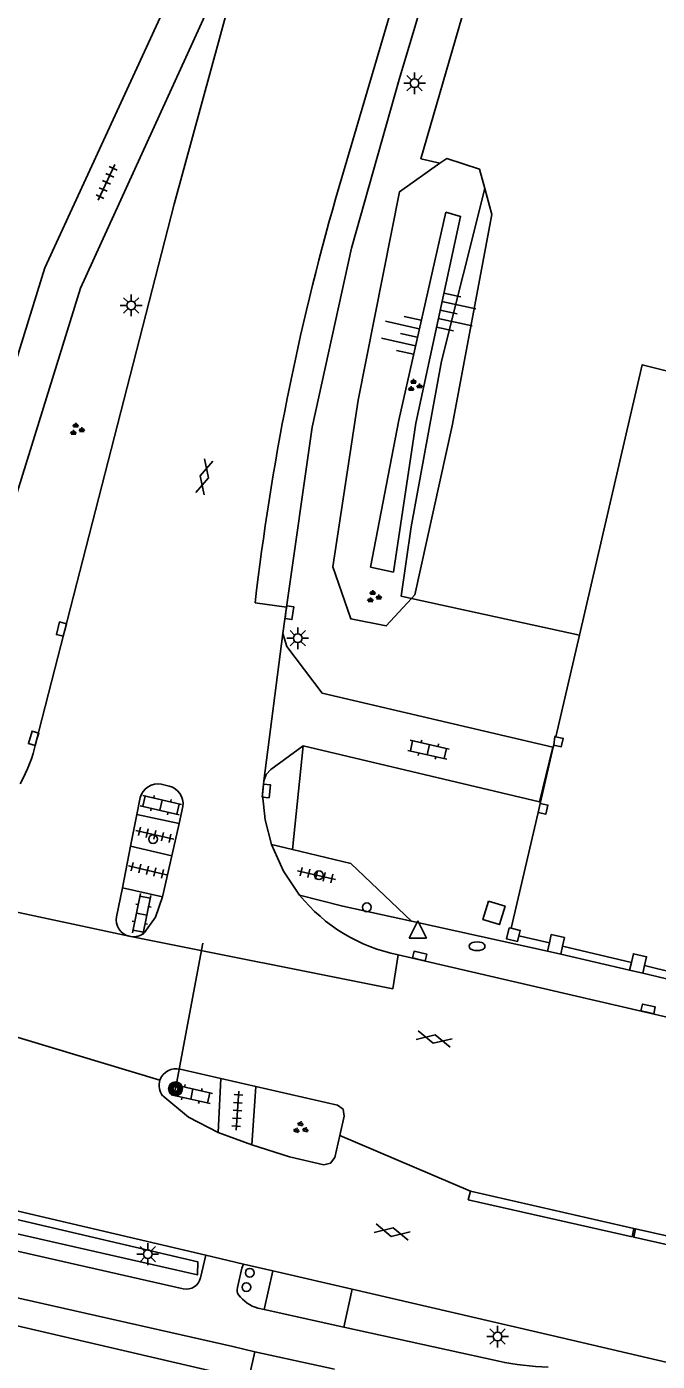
# Model space of a CAD drawing. Extents: x 128999 to 131010, y 395498 to 399007.
# Drawn here: x 130725.6 to 130761.9, y 396690 to 396766.8 of the extents above; entities that cross this region are included whole.
import ezdxf

# ---------------------------------------------------------------- set-up
doc = ezdxf.new("R2010")
doc.units = 0
for name, color, linetype in [('gg-afsc-hekwerk', 7, 'Continuous'), ('gg-afsc-muur', 7, 'Continuous'), ('gg-bbg-lage trafo', 7, 'Continuous'), ('gg-knt-BGT kruinlijn', 7, 'Continuous'), ('gg-knt-bovenkant onderkant talud', 7, 'Continuous'), ('gg-knt-verharding', 7, 'Continuous'), ('gg-knt-verharding nz', 7, 'Continuous'), ('gt-grn-groengrens', 7, 'Continuous'), ('gt-grn-weggrens', 7, 'Continuous'), ('gt-knt-lijn portaal', 7, 'Continuous'), ('gt-symb-brandkraan', 7, 'Continuous'), ('gt-symb-drukknoppaal', 7, 'Continuous'), ('gt-symb-gesloten verharding', 7, 'Continuous'), ('gt-symb-groenvak', 7, 'Continuous'), ('gt-symb-klinker verharding', 7, 'Continuous'), ('gt-symb-kolk', 7, 'Continuous'), ('gt-symb-lichtmast', 7, 'Continuous'), ('gt-symb-portaalmast', 7, 'Continuous'), ('gt-symb-talud symbool', 7, 'Continuous'), ('gt-symb-tegel verharding', 7, 'Continuous'), ('gt-symb-verkeersregelinstallatiepaal', 7, 'Continuous'), ('gt-symb-waterafsluiter', 7, 'Continuous')]:
    doc.layers.add(name, color=color, linetype=linetype)

# ---------------------------------------------------------------- blocks, each defined once
blk = doc.blocks.new('gt0-LMAST')
at = {"layer": 'gt-symb-lichtmast'}
for p, q in [((-0.182, 0.173), (-0.447, 0.438)), ((-0.005, 0.246), (-0.005, 0.621)), ((0.172, 0.173), (0.437, 0.438)), ((-0.255, -0.004), (-0.63, -0.004)), ((-0.182, -0.181), (-0.447, -0.446)), ((-0.005, -0.254), (-0.005, -0.629)), ((0.437, -0.446), (0.172, -0.181)), ((0.245, -0.004), (0.62, -0.004))]:
    blk.add_line(p, q, dxfattribs=at)
blk.add_circle((-0.005, -0.004), 0.25, dxfattribs=at)
blk = doc.blocks.new('gt0-KOLK')
at = {"layer": 'gt-symb-kolk'}
blk.add_lwpolyline([(0, 0), (0.375, 0), (0.375, 0.4), (-0.375, 0.4), (-0.375, 0), (0, 0)], dxfattribs=at)
blk = doc.blocks.new('gt0-GRVAK')
at = {"layer": 'gt-symb-groenvak'}
for p, q in [((-0.11, 0.189), (-0.228, 0.24)), ((-0.182, 0.153), (0.088, 0.153)), ((-0.091, 0.211), (-0.156, 0.322)), ((-0.047, 0.214), (-0.047, 0.393)), ((-0.004, 0.211), (0.061, 0.322)), ((0.015, 0.189), (0.133, 0.24)), ((0.262, -0.052), (0.197, 0.059)), ((0.305, -0.049), (0.305, 0.13)), ((0.349, -0.052), (0.414, 0.059)), ((-0.245, -0.228), (-0.363, -0.177)), ((-0.318, -0.264), (-0.047, -0.264)), ((-0.226, -0.206), (-0.291, -0.095)), ((-0.183, -0.203), (-0.183, -0.024)), ((-0.139, -0.206), (-0.074, -0.095)), ((-0.12, -0.228), (-0.002, -0.177)), ((0.243, -0.074), (0.125, -0.023)), ((0.17, -0.11), (0.441, -0.11)), ((0.368, -0.074), (0.486, -0.023))]:
    blk.add_line(p, q, dxfattribs=at)
blk = doc.blocks.new('gt0-TALUD_1')
at = {"layer": 'gt-symb-talud symbool'}
for p, q in [((-1, -1), (-1, 0)), ((-0.5, -2), (-0.5, 0)), ((0, -1), (0, 0)), ((0.5, -2), (0.5, 0)), ((1, -1), (1, 0))]:
    blk.add_line(p, q, dxfattribs=at)
blk = doc.blocks.new('gt0-KL1')
at = {"layer": 'gt-symb-klinker verharding'}
for p, q in [((-1.15, 0.3), (1.15, 0.3)), ((-1, -0.3), (-1, 0.3)), ((-0.5, 0.3), (-0.5, 0.45)), ((0, -0.3), (0, 0.3)), ((0.5, 0.3), (0.5, 0.45)), ((1, -0.3), (1, 0.3)), ((-1.15, -0.3), (1.15, -0.3)), ((-0.5, -0.45), (-0.5, -0.3)), ((0.5, -0.45), (0.5, -0.3))]:
    blk.add_line(p, q, dxfattribs=at)
blk = doc.blocks.new('gt0-BR')
at = {"layer": 'gt-symb-brandkraan'}
for centre, radius, start, end in [((-0.244, 0), 0.206, 107.56694, 252.43307), ((0.599, -2.664), 3, 106.89205, 107.56694), ((0, -0.691), 0.938, 73.10799, 106.89205), ((-0.599, -2.664), 3, 72.43309, 73.10799), ((0.244, 0), 0.206, 287.56695, 72.43309), ((0.599, 2.664), 3, 252.43307, 253.10797), ((0, 0.691), 0.938, 253.10797, 286.89206), ((-0.599, 2.664), 3, 286.89206, 287.56695)]:
    blk.add_arc(centre, radius, start, end, dxfattribs=at)
blk = doc.blocks.new('gt0-WAFSL')
at = {"layer": 'gt-symb-waterafsluiter'}
for p, q in [((-0.5, -0.333), (0, 0.667)), ((0, 0.667), (0.5, -0.333)), ((0.5, -0.333), (-0.5, -0.333))]:
    blk.add_line(p, q, dxfattribs=at)
blk = doc.blocks.new('gt0-DPAAL')
at = {"layer": 'gt-symb-drukknoppaal'}
blk.add_circle((0, 0), 0.25, dxfattribs=at)
blk = doc.blocks.new('gt0-VIPAAL')
at = {"layer": 'gt-symb-verkeersregelinstallatiepaal'}
blk.add_circle((0, 0), 0.25, dxfattribs=at)
blk = doc.blocks.new('gt0-TEG1')
at = {"layer": 'gt-symb-tegel verharding'}
for p, q in [((-1.125, 0), (1.125, 0)), ((-0.9, -0.25), (-0.9, 0.25)), ((-0.45, -0.25), (-0.45, 0.25)), ((0, -0.25), (0, 0.25)), ((0.45, -0.25), (0.45, 0.25)), ((0.9, -0.25), (0.9, 0.25))]:
    blk.add_line(p, q, dxfattribs=at)
blk = doc.blocks.new('gt0-PORTM')
at = {"layer": 'gt-symb-portaalmast'}
for radius in [0.4, 0.33, 0.27, 0.21, 0.15]:
    blk.add_circle((0, 0), radius, dxfattribs=at)
blk = doc.blocks.new('gt0-GESVH1')
at = {"layer": 'gt-symb-gesloten verharding'}
for p, q in [((-0.992, -0.261), (0.008, 0.239)), ((0.008, -0.261), (-0.992, 0.239)), ((0.008, 0.239), (1.008, -0.261)), ((1.008, 0.239), (0.008, -0.261))]:
    blk.add_line(p, q, dxfattribs=at)

msp = doc.modelspace()

# ---------------------------------------------------------------- linework, layer by layer
at = {"layer": 'gg-afsc-hekwerk'}
for p, q in [((130757.376, 396731.787), (130756.017, 396725.949)), ((130755.875, 396725.339), (130755.14, 396722.179)), ((130755.905, 396725.468), (130755.875, 396725.339)), ((130755.14, 396722.179), (130755.124, 396722.111)), ((130755.003, 396721.593), (130753.451, 396714.922)), ((130755.651, 396714.077), (130753.899, 396714.494)), ((130756.405, 396713.898), (130760.372, 396712.953)), ((130762.914, 396712.348), (130761.125, 396712.775))]:
    msp.add_line(p, q, dxfattribs=at)
for points in [[(130774.027, 396744.081), (130760.999, 396747.353), (130757.376, 396731.787)], [(130653.744, 396708.619), (130690.707, 396699.94), (130690.933, 396700.915), (130714.781, 396695.381), (130714.619, 396694.468), (130736.962, 396689.264), (130735.374, 396681.81), (130736.607, 396681.478)]]:
    msp.add_lwpolyline(points, dxfattribs=at)
at = {"layer": 'gg-afsc-muur'}
for p, q in [((130755.003, 396721.593), (130755.124, 396722.111)), ((130755.651, 396714.077), (130755.546, 396713.603)), ((130756.302, 396713.432), (130756.405, 396713.898)), ((130755.546, 396713.603), (130756.302, 396713.432)), ((130760.372, 396712.953), (130760.268, 396712.507)), ((130760.268, 396712.507), (130761.022, 396712.332)), ((130761.022, 396712.332), (130761.125, 396712.775))]:
    msp.add_line(p, q, dxfattribs=at)
for points in [[(130755.905, 396725.468), (130755.961, 396725.962), (130756.017, 396725.949)], [(130756.017, 396725.949), (130756.448, 396725.851), (130756.338, 396725.369), (130755.905, 396725.468)], [(130755.124, 396722.111), (130755.567, 396722.016), (130755.455, 396721.497), (130755.003, 396721.593)], [(130753.451, 396714.922), (130753.341, 396714.948), (130753.191, 396714.314), (130753.821, 396714.165), (130753.899, 396714.494)], [(130753.899, 396714.494), (130753.971, 396714.799), (130753.451, 396714.922)], [(130756.405, 396713.898), (130756.514, 396714.391), (130755.758, 396714.558), (130755.651, 396714.077)], [(130761.125, 396712.775), (130761.243, 396713.285), (130760.489, 396713.46), (130760.372, 396712.953)]]:
    msp.add_lwpolyline(points, dxfattribs=at)
at = {"layer": 'gg-bbg-lage trafo'}
msp.add_lwpolyline([(130752.15, 396716.483), (130753.104, 396716.189), (130752.779, 396715.133), (130751.825, 396715.427), (130752.15, 396716.483)], dxfattribs=at)
at = {"layer": 'gg-knt-BGT kruinlijn'}
msp.add_lwpolyline([(130745.35, 396735.696), (130746.671, 396735.416), (130747.959, 396743.983), (130750.538, 396755.88), (130749.695, 396756.124), (130746.981, 396744.153), (130745.35, 396735.696)], dxfattribs=at)
at = {"layer": 'gg-knt-bovenkant onderkant talud'}
for points in [[(130749.351, 396758.94), (130749.738, 396759.213), (130751.637, 396758.594), (130751.932, 396757.492)], [(130747.713, 396733.896), (130746.264, 396732.319), (130744.22, 396732.722), (130743.178, 396735.729), (130744.635, 396745.318), (130747.03, 396757.302), (130749.351, 396758.94)], [(130751.932, 396757.492), (130752.331, 396756.001), (130750.062, 396743.843), (130747.904, 396734.103), (130747.713, 396733.896)]]:
    msp.add_lwpolyline(points, dxfattribs=at)
at = {"layer": 'gg-knt-verharding'}
for p, q in [((130740.523, 396733.391), (130740.309, 396731.879)), ((130740.309, 396731.879), (130739.215, 396723.399)), ((130755.084, 396722.191), (130741.467, 396725.414)), ((130755.849, 396725.345), (130755.084, 396722.191)), ((130733.311, 396723.209), (130733.754, 396723.096)), ((130731.899, 396721.48), (130732.092, 396722.442)), ((130731.532, 396719.652), (130731.899, 396721.48)), ((130734.33, 396720.947), (130731.899, 396721.48)), ((130734.546, 396721.935), (130734.33, 396720.947)), ((130734.33, 396720.947), (130733.924, 396719.095)), ((130731.532, 396719.652), (130731.068, 396717.258)), ((130733.924, 396719.095), (130731.532, 396719.652)), ((130733.924, 396719.095), (130733.373, 396716.734)), ((130739.663, 396719.74), (130740.864, 396719.451)), ((130731.068, 396717.258), (130730.727, 396715.589)), ((130731.068, 396717.258), (130733.373, 396716.734)), ((130747.706, 396715.324), (130755.546, 396713.603)), ((130731.452, 396714.47), (130731.557, 396714.449)), ((130756.302, 396713.432), (130760.268, 396712.507)), ((130789.25, 396705.782), (130761.022, 396712.332)), ((130734.403, 396706.81), (130736.738, 396706.288)), ((130736.583, 396703.173), (130736.738, 396706.288)), ((130738.746, 396705.815), (130736.738, 396706.288)), ((130738.519, 396702.466), (130738.746, 396705.815)), ((130736.583, 396703.173), (130738.519, 396702.466)), ((130735.873, 396696.113), (130717.779, 396700.358)), ((130751.107, 396699.802), (130760.514, 396697.656)), ((130734.57, 396694.176), (130718.383, 396697.851)), ((130760.612, 396697.634), (130769.407, 396695.658)), ((130735.568, 396694.816), (130735.873, 396696.113)), ((130738.042, 396695.603), (130735.873, 396696.113)), ((130738.042, 396695.603), (130739.725, 396695.213)), ((130739.725, 396695.213), (130744.294, 396694.153)), ((130744.294, 396694.153), (130755.783, 396691.487)), ((130739.233, 396692.985), (130738.872, 396693.065)), ((130743.813, 396691.974), (130739.233, 396692.985)), ((130752.733, 396690.007), (130743.813, 396691.974)), ((130767.7, 396688.725), (130755.783, 396691.487)), ((130737.429, 396690.86), (130738.696, 396690.551)), ((130736.671, 396681.737), (130738.696, 396690.551)), ((130738.696, 396690.551), (130743.28, 396689.557))]:
    msp.add_line(p, q, dxfattribs=at)
for points in [[(130765.327, 396816.805), (130764.31, 396814.691), (130759.667, 396802.842), (130755.102, 396789.666), (130750.724, 396776.214), (130747.002, 396763.76), (130744.265, 396754.052), (130741.994, 396743.758), (130740.523, 396733.391)], [(130744.166, 396791.039), (130726.612, 396752.926), (130717.656, 396724.115)], [(130720.736, 396726.259), (130728.65, 396751.752), (130736.335, 396768.58)], [(130726.091, 396725.596), (130734.042, 396756.594), (130737.211, 396768.161)], [(130740.309, 396731.879), (130740.533, 396731.145), (130742.568, 396728.46), (130755.849, 396725.345)], [(130741.467, 396725.414), (130739.609, 396724.054), (130739.35, 396723.764), (130739.215, 396723.399)], [(130739.663, 396719.74), (130739.288, 396721.155), (130739.131, 396722.611), (130739.215, 396723.399)], [(130741.273, 396716.835), (130740.343, 396718.218), (130739.663, 396719.74)], [(130740.864, 396719.451), (130744.216, 396718.645), (130747.706, 396715.324)], [(130732.339, 396714.672), (130732.97, 396715.559), (130733.373, 396716.734)], [(130741.273, 396716.835), (130743.759, 396716.19), (130747.706, 396715.324)], [(130808.707, 396698.921), (130806.546, 396699.583), (130746.944, 396713.396)], [(130736.583, 396703.173), (130734.871, 396704.056), (130733.388, 396705.286)], [(130743.593, 396703.007), (130743.845, 396704.107), (130743.785, 396704.513), (130743.449, 396704.75), (130738.746, 396705.815)], [(130738.519, 396702.466), (130740.699, 396701.782), (130742.664, 396701.317), (130743.055, 396701.409), (130743.3, 396701.728), (130743.593, 396703.007)], [(130699.868, 396700.319), (130705.178, 396699.151), (130706.143, 396698.897), (130707.092, 396698.589), (130712.772, 396696.568), (130714.203, 396696.139), (130715.652, 396695.771), (130737.429, 396690.86)], [(130760.514, 396697.656), (130760.412, 396697.171), (130750.979, 396699.302), (130751.107, 396699.802)], [(130769.407, 396695.658), (130769.3, 396695.177), (130760.51, 396697.148), (130760.612, 396697.634)], [(130737.694, 396694.248), (130737.937, 396695.363), (130738.042, 396695.603)]]:
    msp.add_lwpolyline(points, dxfattribs=at)
for centre, radius, start, end in [((130717.09, 396727.677), 9.238, 331.2681, 346.98261), ((130733.112, 396722.174), 1.054, 79.09837, 165.25818), ((130733.553, 396722.108), 1.008, 350.09145, 78.50986), ((130748.847, 396722.929), 9.721, 218.82094, 258.71226), ((130731.701, 396715.426), 0.988, 170.48697, 255.39143), ((130731.702, 396715.423), 0.985, 261.5339, 310.29882), ((130734.149, 396705.88), 0.965, 74.72549, 161.91103), ((130734.149, 396705.879), 0.965, 161.90072, 217.91753), ((130734.746, 396695), 0.842, 257.94399, 347.3987), ((130738.151, 396694.094), 0.482, 161.37909, 213.30831), ((130739.489, 396695.182), 2.205, 217.84359, 253.74731), ((130755.998, 396705.626), 15.957, 258.19307, 268.48084)]:
    msp.add_arc(centre, radius, start, end, dxfattribs=at)
at = {"layer": 'gg-knt-verharding nz'}
for p, q in [((130740.523, 396733.391), (130738.712, 396733.648)), ((130739.233, 396692.985), (130739.725, 396695.213)), ((130743.813, 396691.974), (130744.294, 396694.153))]:
    msp.add_line(p, q, dxfattribs=at)
msp.add_lwpolyline([(130743.365, 396756.959), (130747.846, 396772.202), (130752.648, 396787.369), (130757.855, 396802.417), (130763.599, 396817.241), (130769.766, 396831.917), (130776.511, 396846.349), (130783.759, 396860.538), (130791.211, 396874.517), (130799.231, 396888.261), (130807.76, 396901.704), (130816.106, 396914.095), (130822.939, 396923.861), (130832.545, 396936.54), (130842.609, 396948.893), (130853.021, 396960.93), (130863.8, 396972.657)], dxfattribs=at)
msp.add_arc((130881.79, 396717.209), 144.019, 163.97799, 173.44563, dxfattribs=at)
at = {"layer": 'gt-grn-groengrens'}
for p, q in [((130747.713, 396733.896), (130757.376, 396731.787)), ((130741.467, 396725.414), (130740.864, 396719.451)), ((130755.849, 396725.345), (130755.875, 396725.339)), ((130755.084, 396722.191), (130755.14, 396722.179))]:
    msp.add_line(p, q, dxfattribs=at)
for points in [[(130768.492, 396817.419), (130767.777, 396815.749), (130759.113, 396794.004), (130752.981, 396775.483), (130748.253, 396759.203), (130749.351, 396758.94)], [(130751.932, 396757.492), (130749.432, 396747.562), (130747.693, 396738.025), (130747.12, 396734.025), (130747.713, 396733.896)], [(130718.009, 396699.799), (130717.814, 396698.97), (130735.389, 396694.976), (130735.416, 396695.725), (130718.009, 396699.799)]]:
    msp.add_lwpolyline(points, dxfattribs=at)
at = {"layer": 'gt-grn-weggrens'}
for p, q in [((130712.919, 396718.438), (130731.452, 396714.47)), ((130719.504, 396710.292), (130733.232, 396706.179)), ((130743.593, 396703.007), (130751.107, 396699.802)), ((130760.514, 396697.656), (130760.612, 396697.634))]:
    msp.add_line(p, q, dxfattribs=at)
msp.add_lwpolyline([(130731.557, 396714.449), (130746.632, 396711.447), (130746.944, 396713.396)], dxfattribs=at)
at = {"layer": 'gt-knt-lijn portaal'}
msp.add_line((130734.123, 396705.683), (130735.694, 396714.059), dxfattribs=at)

# ---------------------------------------------------------------- block references
at = {"layer": 'gt-symb-brandkraan'}
msp.add_blockref('gt0-BR', (130751.491, 396713.89), dxfattribs=at)
at = {"layer": 'gt-symb-drukknoppaal'}
for p in [(130745.141, 396716.129), (130738.206, 396694.278)]:
    msp.add_blockref('gt0-DPAAL', p, dxfattribs=at)
at = {"layer": 'gt-symb-gesloten verharding'}
for p, rotation in [((130735.772, 396740.899), 75.51896562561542), ((130749.013, 396708.561), -13.063337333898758), ((130746.599, 396697.451), -13.063337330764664)]:
    msp.add_blockref('gt0-GESVH1', p, dxfattribs=dict(at, rotation=rotation))
at = {"layer": 'gt-symb-groenvak'}
for p in [(130747.876, 396746.142), (130728.429, 396743.622), (130745.529, 396733.99)]:
    msp.add_blockref('gt0-GRVAK', p, dxfattribs=at)
at = {"layer": 'gt-symb-groenvak', "rotation": -13.827795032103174}
msp.add_blockref('gt0-GRVAK', (130741.318, 396703.425), dxfattribs=at)
at = {"layer": 'gt-symb-klinker verharding'}
for p, rotation in [((130748.688, 396725.201), -12.771242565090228), ((130733.29, 396722.008), -13.119144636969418), ((130732.179, 396715.737), 78.63386214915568), ((130735.067, 396705.384), -12.882979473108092)]:
    msp.add_blockref('gt0-KL1', p, dxfattribs=dict(at, rotation=rotation))
at = {"layer": 'gt-symb-kolk'}
for p, rotation in [((130740.487, 396733.11), -98.21920924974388), ((130727.753, 396732.086), 75.69972255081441), ((130726.149, 396725.796), 73.73979529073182), ((130739.154, 396722.848), -95.5680240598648), ((130748.137, 396713.13), -13.119144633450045), ((130761.29, 396710.09), -13.119144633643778)]:
    msp.add_blockref('gt0-KOLK', p, dxfattribs=dict(at, rotation=rotation))
at = {"layer": 'gt-symb-lichtmast'}
for p in [(130747.897, 396763.549), (130731.579, 396750.771), (130741.166, 396731.615), (130732.532, 396696.177), (130752.678, 396691.433)]:
    msp.add_blockref('gt0-LMAST', p, dxfattribs=at)
at = {"layer": 'gt-symb-portaalmast'}
msp.add_blockref('gt0-PORTM', (130734.123, 396705.683), dxfattribs=at)
at = {"layer": 'gt-symb-talud symbool'}
for p, xscale, yscale, rotation in [((130749.357, 396750.494), 0.9997364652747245, 0.9997364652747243, 77.7571404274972), ((130748.049, 396748.931), 0.9997329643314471, 0.9997329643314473, -102.77124256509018)]:
    msp.add_blockref('gt0-TALUD_1', p, dxfattribs=dict(at, xscale=xscale, yscale=yscale, rotation=rotation))
at = {"layer": 'gt-symb-tegel verharding'}
for p, rotation in [((130730.155, 396757.842), 65.22886109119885), ((130732.933, 396720.298), -13.119144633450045), ((130732.507, 396718.263), -13.119144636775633), ((130742.246, 396717.985), -12.646853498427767), ((130737.688, 396704.438), 86.10210376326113)]:
    msp.add_blockref('gt0-TEG1', p, dxfattribs=dict(at, rotation=rotation))
at = {"layer": 'gt-symb-verkeersregelinstallatiepaal'}
for p in [(130732.832, 396720.052), (130742.385, 396717.977), (130738.399, 396695.106)]:
    msp.add_blockref('gt0-VIPAAL', p, dxfattribs=at)
at = {"layer": 'gt-symb-waterafsluiter'}
msp.add_blockref('gt0-WAFSL', (130748.076, 396714.691), dxfattribs=at)

doc.saveas('drawing.dxf')
